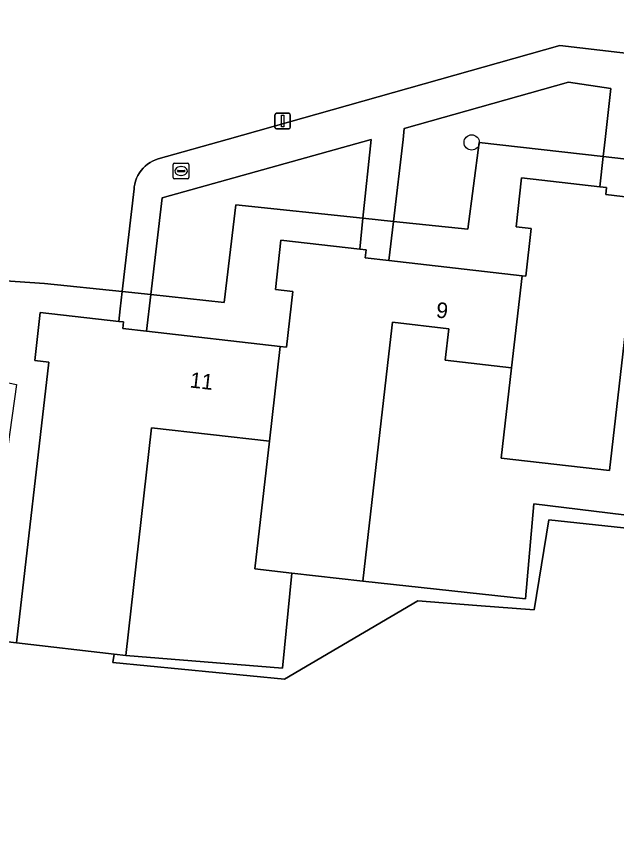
# Model space of a CAD drawing. Extents: x 162184 to 163154, y 385507 to 386516.
# Drawn here: x 162254.3 to 162292.8, y 385954.9 to 386007.9 of the extents above; entities that cross this region are included whole.
import ezdxf

# ---------------------------------------------------------------- set-up
doc = ezdxf.new("R2010")
doc.units = 0
for name, color, linetype in [('IMGEO_Boom', 7, 'Continuous'), ('IMGEO_Brandkraan', 7, 'Continuous'), ('IMGEO_Erf', 7, 'Continuous'), ('IMGEO_Groenvoorziening', 7, 'Continuous'), ('IMGEO_Lichtmast', 7, 'Continuous'), ('IMGEO_Pand', 7, 'Continuous'), ('IMGEO_Pand_nummerreeks', 7, 'Continuous'), ('IMGEO_Voetpad_open', 7, 'Continuous')]:
    doc.layers.add(name, color=color, linetype=linetype)

msp = doc.modelspace()

# ---------------------------------------------------------------- linework, layer by layer
at = {"layer": 'IMGEO_Boom'}
msp.add_circle((162283.468, 385999.804), 0.489, dxfattribs=at)
at = {"layer": 'IMGEO_Brandkraan'}
for p, q in [((162264.318, 385997.543), (162264.318, 385998.395)), ((162264.393, 385998.469), (162265.245, 385998.469)), ((162264.806, 385998.249), (162264.831, 385998.249)), ((162265.319, 385998.395), (162265.319, 385997.543)), ((162264.577, 385997.963), (162264.577, 385997.975)), ((162265.015, 385997.926), (162264.617, 385997.926)), ((162264.62, 385998.012), (162265.018, 385998.012)), ((162264.829, 385997.689), (162264.804, 385997.689)), ((162265.061, 385997.975), (162265.061, 385997.963)), ((162265.245, 385997.469), (162264.393, 385997.469))]:
    msp.add_line(p, q, dxfattribs=at)
for points in [[(162264.318, 385997.543), (162264.318, 385998.395)], [(162264.393, 385998.469), (162265.245, 385998.469)], [(162265.319, 385998.395), (162265.319, 385997.543)], [(162265.245, 385997.469), (162264.393, 385997.469)]]:
    msp.add_lwpolyline(points, dxfattribs=at)
for centre, radius, start, end in [((162264.395, 385998.393), 0.0765, 91.552, 178.448), ((162264.395, 385998.393), 0.0765, 91.552, 178.448), ((162265.243, 385998.393), 0.0765, 1.552, 88.448), ((162265.243, 385998.393), 0.0765, 1.552, 88.448), ((162264.617, 385997.972), 0.0403, 85.8775, 175.7526), ((162264.614, 385997.962), 0.0366, 178.938, 274.7102), ((162265.018, 385997.969), 0.043, 264.8664, 352.4533), ((162265.022, 385997.974), 0.0386, 1.7309, 96.639), ((162264.395, 385997.545), 0.0765, 181.552, 268.448), ((162264.395, 385997.545), 0.0765, 181.552, 268.448), ((162265.243, 385997.545), 0.0765, 271.552, 358.448), ((162265.243, 385997.545), 0.0765, 271.552, 358.448)]:
    msp.add_arc(centre, radius, start, end, dxfattribs=at)
for centre, major_axis, ratio, start_param, end_param in [((162264.805, 385997.969), (-0.387, 0.002), 0.722429, 4.712389, 7.853982), ((162264.83, 385997.969), (-0.39, 0.002), 0.717154, 1.570796, 4.712389)]:
    msp.add_ellipse(centre, major_axis=major_axis, ratio=ratio, start_param=start_param, end_param=end_param, dxfattribs=at)
at = {"layer": 'IMGEO_Erf'}
for points in [[(162283.948, 385999.809), (162283.222, 385994.239), (162278.451, 385994.737), (162278.159, 385992.214), (162286.705, 385991.238), (162286.945, 385991.211), (162287.294, 385994.27), (162286.314, 385994.382), (162286.674, 385997.536), (162291.682, 385996.964), (162291.903, 385998.9)], [(162268.333, 385995.794), (162267.574, 385989.537), (162262.867, 385990.032), (162262.59, 385987.691), (162271.186, 385986.71), (162271.592, 385986.664), (162271.998, 385990.231), (162270.867, 385990.36), (162271.228, 385993.524), (162276.279, 385992.947), (162276.488, 385994.942)], [(162287.447, 385976.602), (162299.886, 385975.071), (162301.528, 385989.428), (162297.183, 385989.924), (162297.406, 385991.882), (162293.879, 385992.284), (162293.63, 385990.329), (162292.306, 385978.734), (162285.367, 385979.526), (162286.03, 385985.339), (162281.773, 385985.825), (162282.003, 385987.842), (162278.382, 385988.255), (162278.152, 385986.238), (162276.485, 385971.632), (162286.919, 385970.497)], [(162256.322, 385985.698), (162255.427, 385985.8), (162255.78, 385988.891), (162260.818, 385988.316), (162260.91, 385989.111), (162261.039, 385990.225), (162256.046, 385990.75), (162252.58, 385990.983), (162251.883, 385984.747), (162254.245, 385984.27), (162252.958, 385975.074), (162251.663, 385975.16), (162250.317, 385968.131), (162254.265, 385967.669)], [(162271.323, 385966.057), (162271.926, 385972.152), (162269.551, 385972.423), (162270.485, 385980.615), (162262.929, 385981.477), (162261.262, 385966.871)]]:
    msp.add_lwpolyline(points, close=True, dxfattribs=at)
at = {"layer": 'IMGEO_Groenvoorziening'}
for points in [[(162252.58, 385990.983), (162256.046, 385990.75), (162261.039, 385990.225), (162261.804, 385996.819), (162261.816, 385996.943), (162261.848, 385997.133), (162261.897, 385997.32), (162261.962, 385997.501), (162262.044, 385997.676), (162262.14, 385997.843), (162262.252, 385998.001), (162262.377, 385998.148), (162262.514, 385998.283), (162262.663, 385998.406), (162262.823, 385998.515), (162262.991, 385998.609), (162263.167, 385998.687), (162263.35, 385998.75), (162267.773, 386000), (162289.13, 386006.035), (162311.682, 386003.405), (162315.39, 386036.8)], [(162305.445, 385946.92), (162308.336, 385973.43), (162299.803, 385974.348), (162288.426, 385975.573), (162287.474, 385969.793), (162283.808, 385970.078), (162280.02, 385970.373), (162271.463, 385965.351), (162260.441, 385966.418), (162260.526, 385966.955), (162254.265, 385967.669), (162250.317, 385968.131)]]:
    msp.add_lwpolyline(points, dxfattribs=at)
for points in [[(162278.451, 385994.737), (162283.222, 385994.239), (162283.948, 385999.809), (162291.903, 385998.9), (162292.029, 386000), (162292.401, 386003.263), (162289.684, 386003.676), (162279.141, 386000.694), (162279.061, 386000)], [(162262.867, 385990.032), (162267.574, 385989.537), (162268.333, 385995.794), (162276.488, 385994.942), (162277.018, 386000), (162263.6, 385996.24)], [(162280.02, 385970.373), (162283.808, 385970.078), (162287.474, 385969.793), (162288.426, 385975.573), (162299.803, 385974.348), (162299.886, 385975.071), (162287.447, 385976.602), (162286.919, 385970.497), (162276.485, 385971.632), (162271.926, 385972.152), (162271.323, 385966.057), (162261.262, 385966.871), (162260.526, 385966.955), (162260.441, 385966.418), (162271.463, 385965.351)]]:
    msp.add_lwpolyline(points, close=True, dxfattribs=at)
at = {"layer": 'IMGEO_Lichtmast'}
for p, q in [((162270.838, 386000.773), (162270.838, 386001.573)), ((162270.838, 386001.573), (162270.838, 386000.773)), ((162270.938, 386001.673), (162271.728, 386001.673)), ((162271.728, 386001.673), (162270.938, 386001.673)), ((162271.828, 386001.573), (162271.828, 386000.773)), ((162271.828, 386000.773), (162271.828, 386001.573)), ((162271.728, 386000.673), (162270.938, 386000.673)), ((162270.938, 386000.673), (162271.728, 386000.673))]:
    msp.add_line(p, q, dxfattribs=at)
msp.add_lwpolyline([(162271.258, 386001.548), (162271.408, 386001.548), (162271.408, 386000.798), (162271.258, 386000.798), (162271.258, 386001.548)], dxfattribs=at)
for centre, start, end in [((162270.938, 386001.573), 90, 180), ((162270.938, 386001.573), 90, 180), ((162271.728, 386001.573), 0, 90), ((162271.728, 386001.573), 360, 90), ((162270.938, 386000.773), 180, 270), ((162270.938, 386000.773), 180, 270), ((162271.728, 386000.773), 270, 0), ((162271.728, 386000.773), 270, 0)]:
    msp.add_arc(centre, 0.1, start, end, dxfattribs=at)
at = {"layer": 'IMGEO_Pand'}
for points in [[(162301.528, 385989.428), (162302.194, 385995.307), (162293.676, 385996.279), (162292.077, 385996.461), (162292.129, 385996.913), (162291.682, 385996.964), (162286.674, 385997.536), (162286.314, 385994.382), (162287.294, 385994.27), (162286.945, 385991.211), (162286.705, 385991.238), (162286.03, 385985.339), (162285.367, 385979.526), (162292.306, 385978.734), (162293.63, 385990.329), (162293.879, 385992.284), (162297.406, 385991.882), (162297.183, 385989.924)], [(162278.152, 385986.238), (162278.382, 385988.255), (162282.003, 385987.842), (162281.773, 385985.825), (162286.03, 385985.339), (162286.705, 385991.238), (162278.159, 385992.214), (162276.642, 385992.387), (162276.701, 385992.899), (162276.279, 385992.947), (162271.228, 385993.524), (162270.867, 385990.36), (162271.998, 385990.231), (162271.592, 385986.664), (162271.186, 385986.71), (162270.485, 385980.615), (162269.551, 385972.423), (162271.926, 385972.152), (162276.485, 385971.632)], [(162262.929, 385981.477), (162270.485, 385980.615), (162271.186, 385986.71), (162262.59, 385987.691), (162261.071, 385987.865), (162261.114, 385988.276), (162260.818, 385988.316), (162255.78, 385988.891), (162255.427, 385985.8), (162256.322, 385985.698), (162254.265, 385967.669), (162260.526, 385966.955), (162261.262, 385966.871)]]:
    msp.add_lwpolyline(points, close=True, dxfattribs=at)
at = {"layer": 'IMGEO_Voetpad_open'}
msp.add_lwpolyline([(162311.682, 386003.405), (162289.13, 386006.035), (162267.773, 386000), (162263.35, 385998.75), (162263.167, 385998.687), (162262.991, 385998.609), (162262.823, 385998.515), (162262.663, 385998.406), (162262.514, 385998.283), (162262.377, 385998.148), (162262.252, 385998.001), (162262.14, 385997.843), (162262.044, 385997.676), (162261.962, 385997.501), (162261.897, 385997.32), (162261.848, 385997.133), (162261.816, 385996.943), (162261.804, 385996.819), (162261.039, 385990.225), (162262.867, 385990.032), (162263.6, 385996.24), (162277.018, 386000), (162276.488, 385994.942), (162278.451, 385994.737), (162279.061, 386000), (162279.141, 386000.694), (162289.684, 386003.676), (162292.401, 386003.263), (162292.029, 386000), (162291.903, 385998.9), (162293.965, 385998.665)], dxfattribs=at)
for points in [[(162291.903, 385998.9), (162291.682, 385996.964), (162292.129, 385996.913), (162292.077, 385996.461), (162293.676, 385996.279), (162293.965, 385998.665)], [(162276.488, 385994.942), (162276.279, 385992.947), (162276.701, 385992.899), (162276.642, 385992.387), (162278.159, 385992.214), (162278.451, 385994.737)], [(162260.818, 385988.316), (162261.114, 385988.276), (162261.071, 385987.865), (162262.59, 385987.691), (162262.867, 385990.032), (162261.039, 385990.225), (162260.91, 385989.111)]]:
    msp.add_lwpolyline(points, close=True, dxfattribs=at)

# ---------------------------------------------------------------- texts
at = {"layer": 'IMGEO_Pand_nummerreeks'}
for s, p in [('9', (162281.148, 385988.571)), ('11', (162265.341, 385984.076))]:
    msp.add_text(s, height=1, rotation=353.4912, dxfattribs=at).set_placement(p)

doc.saveas('drawing.dxf')
